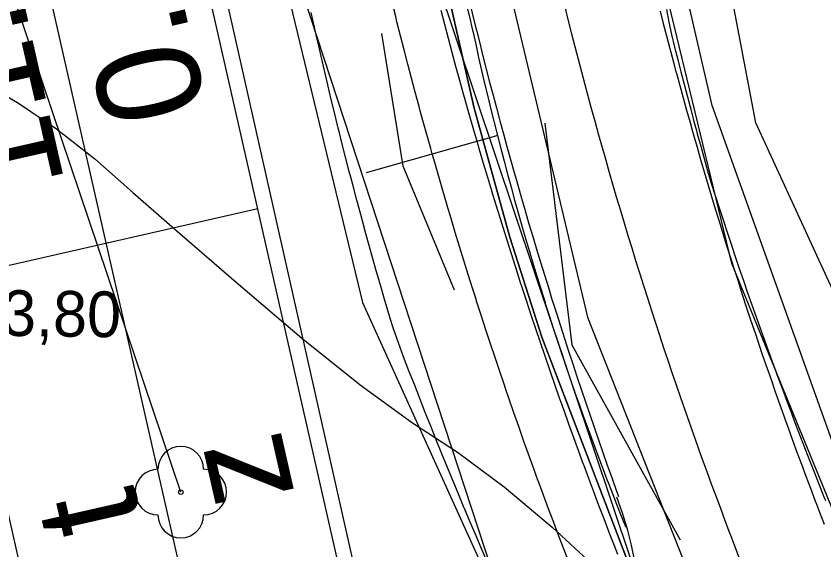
# Model space of a CAD drawing. Extents: x -574342 to -508101, y -1143544 to -1123894.
# Drawn here: x -508550.57 to -508532.89, y -1143248.09 to -1143236.42 of the extents above; entities that cross this region are included whole.
import ezdxf

# ---------------------------------------------------------------- set-up
doc = ezdxf.new("R2010")
doc.units = 0
for name, color, linetype in [('01_PARCELY_NAVRH_PC', 7, 'Continuous'), ('01_PARCELY_NAVRH_VHO', 7, 'Continuous'), ('01_PARCELY_NAVRH_ŽP', 7, 'Continuous'), ('1000', 7, 'Continuous'), ('21', 7, 'Continuous'), ('37', 7, 'Continuous'), ('42', 7, 'Continuous'), ('54', 7, 'Continuous'), ('55', 7, 'Continuous'), ('6', 7, 'Continuous'), ('62', 7, 'Continuous'), ('cesty', 7, 'Continuous'), ('Level 255', 7, 'Continuous'), ('SO 101_popis oblouku', 7, 'Continuous'), ('tab', 7, 'Continuous'), ('VRST HL', 7, 'Continuous')]:
    doc.layers.add(name, color=color, linetype=linetype)

msp = doc.modelspace()

# ---------------------------------------------------------------- linework, layer by layer
msp.add_lwpolyline([(-508542.369, -1143252.042), (-508547.53, -1143229.095), (-508568.772, -1143233.873), (-508563.611, -1143256.82)], close=True)
at = {"layer": '01_PARCELY_NAVRH_PC'}
msp.add_lwpolyline([(-508524.26, -1143263.08), (-508531.16, -1143250.06), (-508535.34, -1143238.37), (-508537.02, -1143231.11), (-508538.46, -1143221.35), (-508540.02, -1143209.35), (-508540.32, -1143193.28), (-508538.65, -1143182.46), (-508537.18, -1143176.51), (-508541.94, -1143173.53), (-508544.25, -1143181.83), (-508544.97, -1143188.3), (-508545.24, -1143191.32), (-508545.52, -1143198.58), (-508545.45, -1143205.07), (-508544.32, -1143217.47), (-508542.83, -1143228.38), (-508540.55, -1143238.43), (-508539.77, -1143241.25), (-508539.07, -1143243.44), (-508536.24, -1143250.83), (-508534.5, -1143254.93), (-508531.94, -1143260.32)], dxfattribs=at)
msp.add_lwpolyline([(-508524.26, -1143263.08), (-508531.16, -1143250.06), (-508535.34, -1143238.37), (-508537.02, -1143231.11), (-508538.46, -1143221.35), (-508540.02, -1143209.35), (-508540.32, -1143193.28), (-508538.65, -1143182.46), (-508537.18, -1143176.51), (-508541.94, -1143173.53), (-508544.25, -1143181.83), (-508544.97, -1143188.3), (-508545.24, -1143191.32), (-508545.52, -1143198.58), (-508545.45, -1143205.07), (-508544.32, -1143217.47), (-508542.83, -1143228.38), (-508540.55, -1143238.43), (-508539.77, -1143241.25), (-508539.07, -1143243.44), (-508536.24, -1143250.83), (-508534.5, -1143254.93), (-508531.94, -1143260.32)], dxfattribs=at)
at = {"layer": '01_PARCELY_NAVRH_VHO'}
for points in [[(-508536.24, -1143250.83), (-508539.07, -1143243.44), (-508539.77, -1143241.25), (-508540.55, -1143238.43), (-508542.83, -1143228.38), (-508544.32, -1143217.47), (-508545.45, -1143205.07), (-508545.52, -1143198.58), (-508545.24, -1143191.32), (-508544.97, -1143188.3), (-508544.25, -1143181.83), (-508551.68, -1143170.14), (-508558.5, -1143170.32), (-508555.03, -1143173.64), (-508548.66, -1143186.8), (-508549.748, -1143197.559), (-508549.999, -1143204.321), (-508547.53, -1143223.9), (-508542.99, -1143242.68), (-508538.24, -1143253.15)], [(-508536.24, -1143250.83), (-508539.07, -1143243.44), (-508539.77, -1143241.25), (-508540.55, -1143238.43), (-508542.83, -1143228.38), (-508544.32, -1143217.47), (-508545.45, -1143205.07), (-508545.52, -1143198.58), (-508545.24, -1143191.32), (-508544.97, -1143188.3), (-508544.25, -1143181.83), (-508551.68, -1143170.14), (-508558.5, -1143170.32), (-508555.03, -1143173.64), (-508548.66, -1143186.8), (-508549.63, -1143198.15), (-508549.79, -1143203.71), (-508547.53, -1143223.9), (-508542.99, -1143242.68), (-508538.24, -1143253.15)]]:
    msp.add_lwpolyline(points, close=True, dxfattribs=at)
at = {"layer": '01_PARCELY_NAVRH_ŽP'}
msp.add_lwpolyline([(-508555.03, -1143173.64), (-508548.66, -1143186.8), (-508549.63, -1143198.15), (-508549.79, -1143203.71), (-508547.53, -1143223.9), (-508542.99, -1143242.68), (-508538.24, -1143253.15), (-508539.95, -1143255.3), (-508547.25, -1143258.62), (-508651.11, -1143191.46), (-508662.59, -1143152.85), (-508637.59, -1143153.08), (-508621.09, -1143158.13), (-508610.87, -1143164.96), (-508585.59, -1143176.01), (-508569.25, -1143175.97)], close=True, dxfattribs=at)
at = {"layer": '1000'}
for points in [[(-508540.717, -1143236.179), (-508540.644, -1143236.462), (-508540.59, -1143236.693), (-508540.578, -1143236.747), (-508540.515, -1143237.033), (-508540.451, -1143237.319), (-508540.386, -1143237.604), (-508540.319, -1143237.889), (-508540.252, -1143238.173), (-508540.182, -1143238.458), (-508540.119, -1143238.713), (-508540.112, -1143238.742), (-508540.041, -1143239.026), (-508539.968, -1143239.309), (-508539.894, -1143239.592), (-508539.818, -1143239.875), (-508539.763, -1143240.079), (-508539.742, -1143240.158), (-508539.664, -1143240.44), (-508539.586, -1143240.717), (-508539.585, -1143240.722), (-508539.505, -1143241.003), (-508539.423, -1143241.284), (-508539.34, -1143241.565), (-508539.256, -1143241.845), (-508539.171, -1143242.125), (-508539.085, -1143242.405), (-508538.997, -1143242.684), (-508538.991, -1143242.704), (-508538.908, -1143242.963), (-508538.817, -1143243.241), (-508538.725, -1143243.519), (-508538.632, -1143243.797), (-508538.539, -1143244.074), (-508538.445, -1143244.351), (-508538.35, -1143244.628), (-508538.335, -1143244.671), (-508538.252, -1143244.904), (-508538.154, -1143245.18), (-508538.054, -1143245.455), (-508537.953, -1143245.73), (-508537.851, -1143246.004), (-508537.748, -1143246.278), (-508537.643, -1143246.551), (-508537.618, -1143246.617), (-508537.538, -1143246.824), (-508537.431, -1143247.097), (-508537.323, -1143247.369), (-508537.23, -1143247.6)], [(-508540.638, -1143236.16), (-508540.569, -1143236.444), (-508540.512, -1143236.674), (-508540.498, -1143236.727), (-508540.427, -1143237.011), (-508540.356, -1143237.294), (-508540.283, -1143237.577), (-508540.21, -1143237.86), (-508540.135, -1143238.143), (-508540.06, -1143238.425), (-508539.992, -1143238.678), (-508539.985, -1143238.707), (-508539.908, -1143238.989), (-508539.83, -1143239.271), (-508539.752, -1143239.553), (-508539.673, -1143239.834), (-508539.616, -1143240.037), (-508539.593, -1143240.115), (-508539.513, -1143240.396), (-508539.433, -1143240.672), (-508539.431, -1143240.677), (-508539.349, -1143240.957), (-508539.266, -1143241.237), (-508539.182, -1143241.517), (-508539.097, -1143241.797), (-508539.012, -1143242.076), (-508538.925, -1143242.356), (-508538.838, -1143242.635), (-508538.832, -1143242.654), (-508538.75, -1143242.913), (-508538.662, -1143243.192), (-508538.572, -1143243.47), (-508538.482, -1143243.748), (-508538.391, -1143244.026), (-508538.299, -1143244.303), (-508538.206, -1143244.58), (-508538.192, -1143244.623), (-508538.113, -1143244.857), (-508538.019, -1143245.134), (-508537.924, -1143245.41), (-508537.828, -1143245.686), (-508537.731, -1143245.962), (-508537.634, -1143246.237), (-508537.536, -1143246.513), (-508537.512, -1143246.579), (-508537.437, -1143246.788), (-508537.387, -1143246.925)], [(-508540.25, -1143248.387), (-508540.379, -1143248.089), (-508540.507, -1143247.79), (-508540.634, -1143247.491), (-508540.761, -1143247.192), (-508540.765, -1143247.182), (-508540.886, -1143246.892), (-508541.011, -1143246.592), (-508541.134, -1143246.291), (-508541.257, -1143245.99), (-508541.379, -1143245.689), (-508541.5, -1143245.387), (-508541.584, -1143245.176), (-508541.621, -1143245.085), (-508541.74, -1143244.782), (-508541.858, -1143244.479), (-508541.976, -1143244.175), (-508542.092, -1143243.871), (-508542.208, -1143243.567), (-508542.315, -1143243.26), (-508542.349, -1143243.147), (-508542.409, -1143242.948), (-508542.501, -1143242.636), (-508542.592, -1143242.324), (-508542.683, -1143242.012), (-508542.772, -1143241.699), (-508542.86, -1143241.386), (-508542.947, -1143241.073), (-508542.949, -1143241.064), (-508543.032, -1143240.759), (-508543.117, -1143240.445), (-508543.2, -1143240.131), (-508543.251, -1143239.937), (-508543.282, -1143239.816), (-508543.364, -1143239.501), (-508543.444, -1143239.186), (-508543.498, -1143238.968), (-508543.523, -1143238.871), (-508543.6, -1143238.555), (-508543.677, -1143238.239), (-508543.752, -1143237.923), (-508543.827, -1143237.607), (-508543.9, -1143237.29), (-508543.972, -1143236.974), (-508543.998, -1143236.861), (-508544.043, -1143236.657), (-508544.113, -1143236.339)], [(-508537.406, -1143248.192), (-508537.479, -1143248.007), (-508537.593, -1143247.712), (-508537.706, -1143247.418), (-508537.818, -1143247.122), (-508537.929, -1143246.827), (-508538.04, -1143246.531), (-508538.15, -1143246.235), (-508538.154, -1143246.225), (-508538.259, -1143245.939), (-508538.367, -1143245.642), (-508538.474, -1143245.345), (-508538.58, -1143245.048), (-508538.685, -1143244.75), (-508538.79, -1143244.452), (-508538.862, -1143244.243), (-508538.893, -1143244.154), (-508538.996, -1143243.855), (-508539.098, -1143243.556), (-508539.199, -1143243.257), (-508539.299, -1143242.957), (-508539.398, -1143242.657), (-508539.496, -1143242.357), (-508539.532, -1143242.248), (-508539.594, -1143242.057), (-508539.69, -1143241.756), (-508539.786, -1143241.455), (-508539.88, -1143241.154), (-508539.974, -1143240.852), (-508540.067, -1143240.551), (-508540.159, -1143240.248), (-508540.162, -1143240.24), (-508540.25, -1143239.946), (-508540.341, -1143239.643), (-508540.43, -1143239.34), (-508540.485, -1143239.154), (-508540.519, -1143239.037), (-508540.606, -1143238.734), (-508540.693, -1143238.43), (-508540.752, -1143238.219), (-508540.779, -1143238.126), (-508540.864, -1143237.822), (-508540.948, -1143237.517), (-508541.031, -1143237.212), (-508541.113, -1143236.907), (-508541.194, -1143236.602), (-508541.274, -1143236.296)], [(-508536.48, -1143236.306), (-508536.41, -1143236.578), (-508536.339, -1143236.85), (-508536.268, -1143237.121), (-508536.196, -1143237.393), (-508536.131, -1143237.636), (-508536.123, -1143237.664), (-508536.049, -1143237.935), (-508535.975, -1143238.206), (-508535.9, -1143238.476), (-508535.824, -1143238.746), (-508535.769, -1143238.941), (-508535.747, -1143239.016), (-508535.67, -1143239.286), (-508535.593, -1143239.551), (-508535.591, -1143239.556), (-508535.512, -1143239.825), (-508535.432, -1143240.095), (-508535.352, -1143240.364), (-508535.27, -1143240.632), (-508535.188, -1143240.901), (-508535.105, -1143241.169), (-508535.022, -1143241.437), (-508535.016, -1143241.455), (-508534.937, -1143241.705), (-508534.852, -1143241.972), (-508534.766, -1143242.24), (-508534.679, -1143242.507), (-508534.592, -1143242.773), (-508534.504, -1143243.04), (-508534.415, -1143243.306), (-508534.401, -1143243.347), (-508534.325, -1143243.572), (-508534.234, -1143243.838), (-508534.143, -1143244.104), (-508534.051, -1143244.369), (-508533.958, -1143244.634), (-508533.864, -1143244.899), (-508533.77, -1143245.163), (-508533.747, -1143245.227), (-508533.675, -1143245.427), (-508533.579, -1143245.691), (-508533.482, -1143245.955), (-508533.385, -1143246.218), (-508533.287, -1143246.481), (-508533.188, -1143246.744), (-508533.088, -1143247.006), (-508533.056, -1143247.092), (-508532.988, -1143247.269), (-508532.887, -1143247.531)], [(-508536.341, -1143236.271), (-508536.285, -1143236.546), (-508536.229, -1143236.821), (-508536.161, -1143237.093), (-508536.092, -1143237.365), (-508536.03, -1143237.609), (-508536.022, -1143237.637), (-508535.952, -1143237.908), (-508535.881, -1143238.18), (-508535.809, -1143238.451), (-508535.737, -1143238.722), (-508535.684, -1143238.917), (-508535.664, -1143238.993), (-508535.59, -1143239.263), (-508535.517, -1143239.529), (-508535.516, -1143239.534), (-508535.441, -1143239.804), (-508535.36, -1143240.073), (-508535.274, -1143240.34), (-508535.188, -1143240.607), (-508535.101, -1143240.874), (-508535.014, -1143241.14), (-508534.925, -1143241.407), (-508534.919, -1143241.425), (-508534.836, -1143241.673), (-508534.746, -1143241.938), (-508534.654, -1143242.203), (-508534.562, -1143242.468), (-508534.469, -1143242.733), (-508534.376, -1143242.998), (-508534.282, -1143243.262), (-508534.267, -1143243.303), (-508534.187, -1143243.526), (-508534.092, -1143243.789), (-508533.996, -1143244.053), (-508533.899, -1143244.316), (-508533.801, -1143244.579), (-508533.703, -1143244.841), (-508533.604, -1143245.104), (-508533.581, -1143245.167), (-508533.505, -1143245.366), (-508533.405, -1143245.628), (-508533.304, -1143245.889), (-508533.203, -1143246.15), (-508533.101, -1143246.411), (-508532.998, -1143246.672), (-508532.894, -1143246.932), (-508532.86, -1143247.017)]]:
    msp.add_lwpolyline(points, dxfattribs=at)
at = {"layer": '21'}
for points in [[(-508538.465, -1143248.39), (-508538.58, -1143248.092), (-508538.694, -1143247.794), (-508538.807, -1143247.496), (-508538.919, -1143247.197), (-508539.031, -1143246.898), (-508539.141, -1143246.598), (-508539.145, -1143246.588), (-508539.25, -1143246.299), (-508539.359, -1143245.998), (-508539.466, -1143245.698), (-508539.573, -1143245.397), (-508539.678, -1143245.096), (-508539.783, -1143244.794), (-508539.855, -1143244.584), (-508539.886, -1143244.493), (-508539.989, -1143244.19), (-508540.091, -1143243.888), (-508540.191, -1143243.585), (-508540.291, -1143243.282), (-508540.39, -1143242.979), (-508540.488, -1143242.675), (-508540.523, -1143242.564), (-508540.584, -1143242.371), (-508540.68, -1143242.066), (-508540.775, -1143241.762), (-508540.869, -1143241.457), (-508540.962, -1143241.151), (-508541.054, -1143240.846), (-508541.145, -1143240.54), (-508541.147, -1143240.531), (-508541.235, -1143240.234), (-508541.324, -1143239.927), (-508541.412, -1143239.62), (-508541.466, -1143239.431), (-508541.499, -1143239.313), (-508541.585, -1143239.006), (-508541.67, -1143238.699), (-508541.728, -1143238.486), (-508541.754, -1143238.391), (-508541.837, -1143238.083), (-508541.92, -1143237.774), (-508542.001, -1143237.466), (-508542.081, -1143237.157), (-508542.16, -1143236.848), (-508542.238, -1143236.538), (-508542.266, -1143236.428), (-508542.316, -1143236.229)], [(-508538.558, -1143236.244), (-508538.488, -1143236.522), (-508538.418, -1143236.8), (-508538.346, -1143237.078), (-508538.274, -1143237.355), (-508538.202, -1143237.632), (-508538.128, -1143237.909), (-508538.061, -1143238.157), (-508538.054, -1143238.186), (-508537.979, -1143238.462), (-508537.903, -1143238.738), (-508537.826, -1143239.014), (-508537.749, -1143239.29), (-508537.692, -1143239.489), (-508537.67, -1143239.566), (-508537.591, -1143239.841), (-508537.513, -1143240.112), (-508537.511, -1143240.116), (-508537.431, -1143240.391), (-508537.349, -1143240.666), (-508537.267, -1143240.94), (-508537.184, -1143241.215), (-508537.1, -1143241.489), (-508537.015, -1143241.762), (-508536.93, -1143242.036), (-508536.924, -1143242.055), (-508536.844, -1143242.309), (-508536.757, -1143242.582), (-508536.669, -1143242.855), (-508536.581, -1143243.127), (-508536.491, -1143243.399), (-508536.401, -1143243.671), (-508536.31, -1143243.943), (-508536.296, -1143243.985), (-508536.219, -1143244.215), (-508536.126, -1143244.486), (-508536.033, -1143244.757), (-508535.939, -1143245.027), (-508535.845, -1143245.298), (-508535.749, -1143245.568), (-508535.653, -1143245.838), (-508535.629, -1143245.903), (-508535.556, -1143246.107), (-508535.458, -1143246.377), (-508535.359, -1143246.646), (-508535.26, -1143246.914), (-508535.16, -1143247.183), (-508535.059, -1143247.451), (-508534.957, -1143247.719), (-508534.924, -1143247.806), (-508534.855, -1143247.986), (-508534.752, -1143248.254)]]:
    msp.add_lwpolyline(points, dxfattribs=at)
at = {"layer": '37'}
for points in [[(-508544.44, -1143182.59), (-508545.29, -1143193.14), (-508544.8, -1143205.6), (-508541.6, -1143228.19), (-508538.07, -1143243), (-508531.89, -1143258.66), (-508522.3, -1143275.29), (-508518.1, -1143283.75), (-508512.73, -1143299.25), (-508510.49, -1143313.12)], [(-508544.44, -1143182.59), (-508545.29, -1143193.14), (-508544.8, -1143205.6), (-508541.6, -1143228.19), (-508538.07, -1143243), (-508531.89, -1143258.66), (-508522.3, -1143275.29), (-508518.1, -1143283.75), (-508512.73, -1143299.25), (-508510.49, -1143313.12)], [(-508507.09, -1143312.37), (-508509.64, -1143298.16), (-508515.1, -1143282.44), (-508519.8, -1143273.76), (-508526.92, -1143261.04), (-508530.09, -1143253.58), (-508534.91, -1143241.83), (-508538.52, -1143226.92), (-508541.3, -1143204.98), (-508541.88, -1143193.39), (-508540.68, -1143183.59)], [(-508507.09, -1143312.37), (-508509.64, -1143298.16), (-508515.1, -1143282.44), (-508519.8, -1143273.76), (-508526.92, -1143261.04), (-508530.09, -1143253.58), (-508534.91, -1143241.83), (-508538.52, -1143226.92), (-508541.3, -1143204.98), (-508541.88, -1143193.39), (-508540.68, -1143183.59)]]:
    msp.add_lwpolyline(points, dxfattribs=at)
at = {"layer": '42'}
msp.add_lwpolyline([(-508475.71, -1143257.35), (-508496.39, -1143258.35), (-508520.72, -1143253.86), (-508528.66, -1143251.18), (-508534.38, -1143238.75), (-508538.15, -1143218.95), (-508538.33, -1143193.52)], dxfattribs=at)
msp.add_lwpolyline([(-508475.71, -1143257.35), (-508496.39, -1143258.35), (-508520.72, -1143253.86), (-508528.66, -1143251.18), (-508534.38, -1143238.75), (-508538.15, -1143218.95), (-508538.33, -1143193.52)], dxfattribs=at)
at = {"layer": '54'}
msp.add_circle((-508546.97, -1143246.83), 0.05, dxfattribs=at)
for centre, start, end in [((-508546.97, -1143246.33), 0, 180), ((-508547.47, -1143246.83), 90, 270), ((-508546.47, -1143246.83), 270, 90), ((-508546.97, -1143247.33), 180, 0)]:
    msp.add_arc(centre, 0.5, start, end, dxfattribs=at)
at = {"layer": '55'}
msp.add_line((-508539.2, -1143251.47), (-508547.83, -1143225.16), dxfattribs=at)
msp.add_line((-508539.2, -1143251.47), (-508547.83, -1143225.16), dxfattribs=at)
msp.add_lwpolyline([(-508546.97, -1143246.83), (-508550.58, -1143236.13), (-508552.49, -1143221.08)], dxfattribs=at)
msp.add_lwpolyline([(-508546.97, -1143246.83), (-508550.58, -1143236.13), (-508552.49, -1143221.08)], dxfattribs=at)
at = {"layer": '6'}
msp.add_lwpolyline([(-508542.909, -1143239.84), (-508540.022, -1143239.023)], dxfattribs=at)
at = {"layer": '62'}
msp.add_lwpolyline([(-508535.82, -1143252.17), (-508543.49, -1143229.3), (-508544.91, -1143218.28), (-508546.55, -1143206.05), (-508547.23, -1143192.43), (-508546.71, -1143185.69)], dxfattribs=at)
msp.add_lwpolyline([(-508535.82, -1143252.17), (-508543.49, -1143229.3), (-508544.91, -1143218.28), (-508546.55, -1143206.05), (-508547.23, -1143192.43), (-508546.71, -1143185.69)], dxfattribs=at)
at = {"layer": 'cesty'}
msp.add_arc((-508544.419, -1143249.646), 7.5, 294.5203, 21.1483, dxfattribs=at)
at = {"layer": 'SO 101_popis oblouku'}
for p, q in [((-508542.775, -1143251.688), (-508547.795, -1143229.584)), ((-508546.091, -1143252.441), (-508551.111, -1143230.337)), ((-508549.407, -1143253.194), (-508554.426, -1143231.09)), ((-508545.285, -1143240.636), (-508561.863, -1143244.401))]:
    msp.add_line(p, q, dxfattribs=at)
at = {"layer": 'tab'}
for points in [[(-508540.978, -1143242.411), (-508542.105, -1143239.698), (-508542.573, -1143236.798)], [(-508539.004, -1143238.759), (-508538.412, -1143243.606), (-508536.04, -1143247.873)]]:
    msp.add_lwpolyline(points, dxfattribs=at)
at = {"layer": 'VRST HL'}
msp.add_lwpolyline([(-508551.416, -1143237.804), (-508550.547, -1143238.305), (-508549.691, -1143238.883), (-508548.85, -1143239.541), (-508548.022, -1143240.277), (-508546.992, -1143241.175), (-508545.761, -1143242.235), (-508544.327, -1143243.458), (-508543.041, -1143244.485), (-508541.902, -1143245.317), (-508540.91, -1143245.955), (-508539.889, -1143246.714), (-508538.839, -1143247.596), (-508537.76, -1143248.599), (-508537.043, -1143249.153), (-508536.689, -1143249.258), (-508536.696, -1143248.913), (-508536.567, -1143248.675), (-508536.302, -1143248.545), (-508535.899, -1143248.523), (-508535.061, -1143248.523), (-508533.786, -1143248.544), (-508532.075, -1143248.587)], dxfattribs=at)

# ---------------------------------------------------------------- texts
at = {"layer": 'Level 255'}
msp.add_text('403,80', height=1, rotation=359.2388, dxfattribs=at).set_placement((-508552.375, -1143243.39))
at = {"layer": 'SO 101_popis oblouku'}
for s, height, p in [('11.75', 2.2667, (-508549.501, -1143240.086)), ('0.69', 2.2667, (-508546.382, -1143238.464)), ('z', 2.267, (-508544.473, -1143246.871)), ('t', 2.267, (-508547.824, -1143247.466))]:
    msp.add_text(s, height=height, rotation=102.7902, dxfattribs=at).set_placement(p)

doc.saveas('drawing.dxf')
